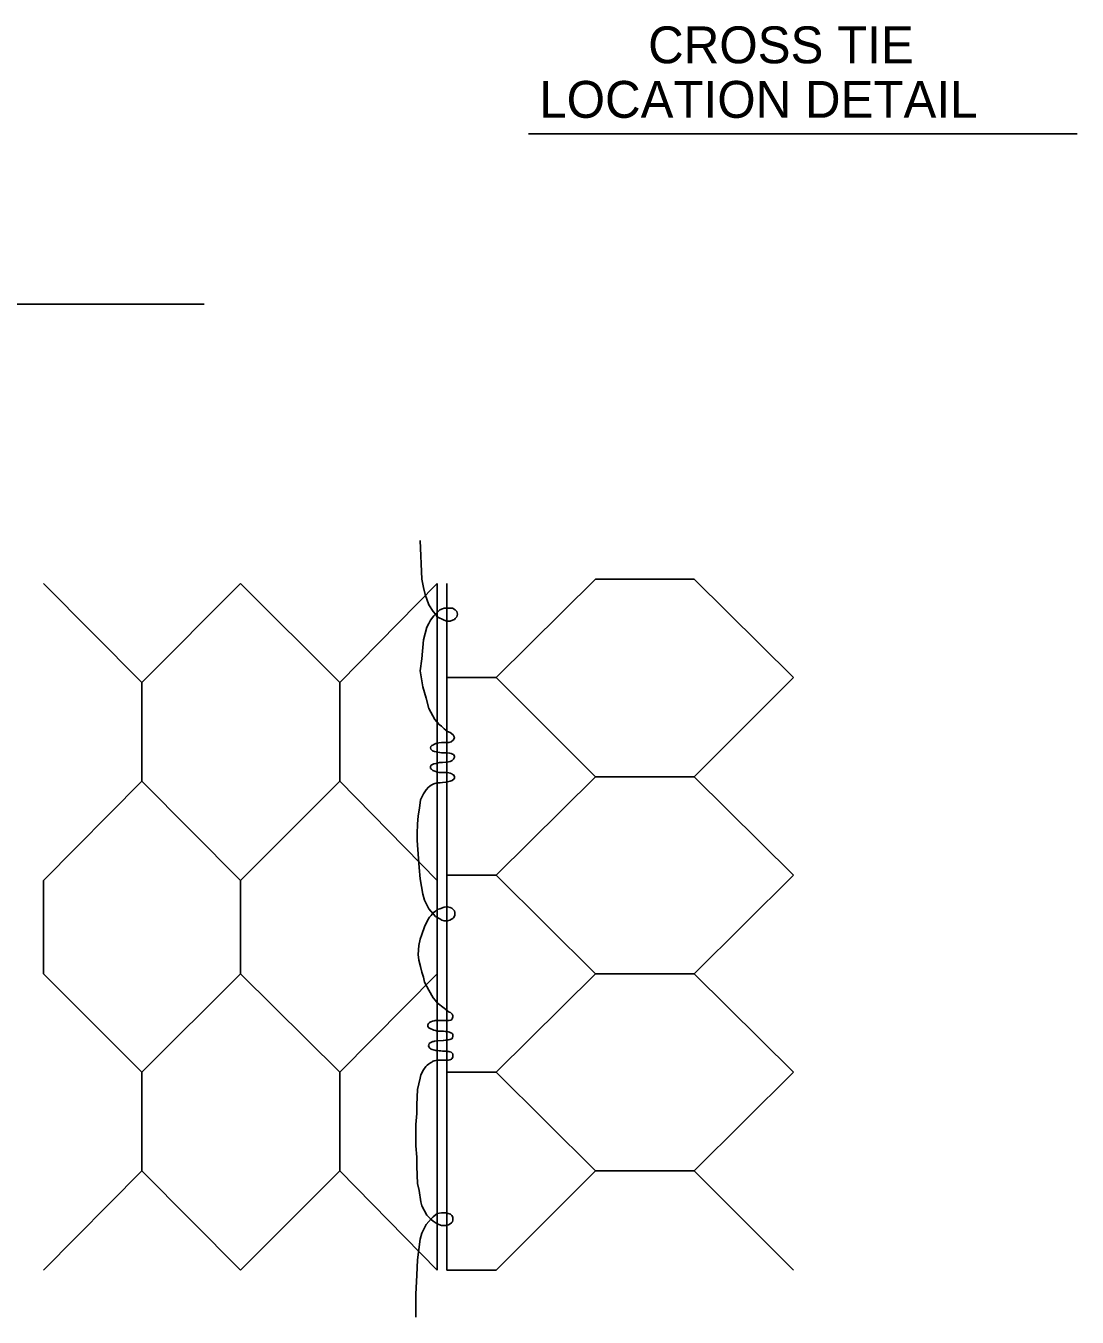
# Model space of a CAD drawing. Extents: x 3 to 3592, y -602 to 1171.
# Drawn here: x 1161.3 to 1286.1, y 121.4 to 274.6 of the extents above; entities that cross this region are included whole.
import ezdxf

# ---------------------------------------------------------------- set-up
doc = ezdxf.new("R2010")
doc.units = 0
doc.layers.add('3', color=7, linetype='Continuous')
doc.layers.add('P', color=7, linetype='Continuous')

msp = doc.modelspace()

# ---------------------------------------------------------------- linework, layer by layer
at = {"layer": '3'}
for p, q in [((1220.94, 261.77), (1286.06, 261.77)), ((1035.92, 241.57), (1182.46, 241.57))]:
    msp.add_line(p, q, dxfattribs=at)
at = {"layer": 'P'}
for points in [[(1208.08, 198.08), (1208.28, 199.5), (1208.49, 201.74), (1208.89, 203.26), (1209.1, 203.67), (1209.3, 204.08), (1209.71, 204.58), (1210.01, 204.89), (1210.22, 205.09), (1210.42, 205.29), (1210.72, 205.4), (1210.94, 205.49), (1211.23, 205.5), (1211.94, 205.5), (1212.24, 205.32), (1212.45, 205.09), (1212.51, 204.78), (1212.45, 204.48), (1212.25, 204.28), (1212.15, 204.16), (1211.94, 204.08), (1211.64, 203.97), (1211.23, 203.97), (1210.93, 204.08), (1210.11, 204.48), (1209.91, 204.79), (1209.61, 205.09), (1209.1, 205.9), (1208.69, 207.12), (1208.49, 207.94), (1208.28, 208.95), (1208.08, 213.52)], [(1175.06, 196.66), (1163.38, 208.44)], [(1186.75, 208.44), (1175.06, 196.66)], [(1198.53, 196.66), (1186.75, 208.44)], [(1210.11, 208.44), (1198.53, 196.66)], [(1210.11, 208.44), (1210.11, 126.96)], [(1211.23, 208.44), (1211.23, 126.96)], [(1228.91, 208.95), (1217.12, 197.27)], [(1228.91, 208.95), (1240.59, 208.95)], [(1252.38, 197.27), (1240.59, 208.95)], [(1210.02, 188.44), (1209.8, 188.48), (1209.54, 188.59), (1209.36, 188.75), (1209.3, 188.94), (1209.3, 188.94), (1209.36, 189.09), (1209.48, 189.19), (1209.57, 189.26), (1209.71, 189.34), (1209.93, 189.43), (1210.11, 189.48), (1210.31, 189.51), (1210.62, 189.55), (1210.93, 189.55), (1211.08, 189.56), (1211.27, 189.57), (1211.47, 189.56), (1211.76, 189.62), (1212.04, 189.88), (1212.15, 190.16), (1212, 190.45), (1211.64, 190.75), (1211.33, 190.87), (1210.93, 191.17), (1210.62, 191.48), (1210.32, 191.68), (1209.81, 192.29), (1209.1, 193.61), (1208.79, 194.83), (1208.39, 196.15), (1208.28, 196.86), (1208.08, 198.08)], [(1175.06, 196.66), (1175.06, 184.97)], [(1198.53, 196.66), (1198.53, 184.97)], [(1217.12, 197.27), (1211.23, 197.27)], [(1217.12, 197.27), (1228.91, 185.48)], [(1240.59, 185.48), (1252.38, 197.27)], [(1207.71, 177.94), (1207.74, 178.78), (1207.78, 179.88), (1207.84, 180.85), (1207.99, 181.77), (1208.14, 182.76), (1208.49, 183.45), (1208.79, 183.96), (1209.08, 184.25), (1209.37, 184.5), (1209.71, 184.67), (1210.11, 184.77), (1210.42, 184.77), (1210.74, 184.83), (1211.13, 184.87), (1211.47, 184.92), (1211.64, 184.97), (1211.9, 185.06), (1212.12, 185.26), (1212.15, 185.38), (1212.14, 185.49), (1212.1, 185.59), (1212.03, 185.72), (1211.94, 185.78), (1211.83, 185.84), (1211.64, 185.92), (1211.33, 185.99), (1211.03, 185.99), (1210.93, 185.99), (1210.32, 185.99), (1210.04, 186.07), (1209.81, 186.15), (1209.58, 186.25), (1209.43, 186.38), (1209.33, 186.49), (1209.3, 186.6), (1209.31, 186.73), (1209.39, 186.85), (1209.56, 186.94), (1209.71, 187.01), (1209.98, 187.08), (1210.11, 187.11), (1210.38, 187.17), (1210.72, 187.19), (1211.13, 187.21), (1211.46, 187.28), (1211.64, 187.31), (1211.9, 187.43), (1212.04, 187.58), (1212.15, 187.82), (1212.14, 187.91), (1212.11, 188.02), (1212.03, 188.13), (1211.93, 188.19), (1211.78, 188.27), (1211.58, 188.31), (1211.33, 188.33), (1211.03, 188.33), (1210.93, 188.33), (1210.62, 188.33), (1210.4, 188.36), (1210.11, 188.43), (1210.02, 188.44)], [(1228.91, 185.48), (1217.12, 173.8)], [(1228.91, 185.48), (1240.59, 185.48)], [(1240.59, 185.48), (1252.38, 173.8)], [(1175.06, 184.97), (1163.38, 173.19)], [(1175.06, 184.97), (1186.75, 173.19)], [(1186.75, 173.19), (1198.53, 184.97)], [(1198.53, 184.97), (1210.11, 173.19)], [(1207.83, 164.39), (1207.92, 165.48), (1208.08, 166.23), (1208.28, 166.79), (1208.59, 167.7), (1209, 168.52), (1209.2, 168.82), (1209.4, 169.02), (1209.61, 169.33), (1209.91, 169.53), (1210.11, 169.73), (1210.42, 169.84), (1210.93, 170.04), (1211.33, 170.08), (1211.64, 170), (1211.84, 169.89), (1211.98, 169.78), (1212.07, 169.68), (1212.16, 169.57), (1212.18, 169.37), (1212.18, 169.06), (1212.1, 168.88), (1212.03, 168.76), (1211.96, 168.68), (1211.82, 168.58), (1211.61, 168.47), (1211.33, 168.41), (1210.93, 168.41), (1210.67, 168.49), (1210.42, 168.62), (1209.91, 168.92), (1209.61, 169.23), (1209.1, 169.84), (1208.59, 170.85), (1208.39, 171.56), (1208.08, 173.39), (1207.98, 174.71), (1207.71, 177.94)], [(1163.38, 173.19), (1163.38, 162.11)], [(1186.75, 173.19), (1186.75, 162.11)], [(1217.12, 173.8), (1211.23, 173.8)], [(1217.12, 173.8), (1228.91, 162.11)], [(1240.59, 162.11), (1252.38, 173.8)], [(1208.89, 160.59), (1208.61, 161.14), (1208.49, 161.71), (1208.28, 162.32), (1208.11, 163), (1207.92, 163.74), (1207.83, 164.39)], [(1175.06, 150.43), (1163.38, 162.11)], [(1186.75, 162.11), (1175.06, 150.43)], [(1198.53, 150.43), (1186.75, 162.11)], [(1210.11, 162.11), (1198.53, 150.43)], [(1228.91, 162.11), (1217.12, 150.43)], [(1228.91, 162.11), (1240.59, 162.11)], [(1252.38, 150.43), (1240.59, 162.11)], [(1210.52, 152.97), (1210.35, 152.97), (1210.12, 153.01), (1209.96, 153.03), (1209.81, 153.05), (1209.65, 153.08), (1209.49, 153.13), (1209.33, 153.2), (1209.22, 153.29), (1209.11, 153.45), (1209.08, 153.58), (1209.1, 153.68), (1209.17, 153.83), (1209.29, 153.92), (1209.44, 154), (1209.57, 154.07), (1209.72, 154.1), (1209.8, 154.13), (1210.02, 154.16), (1210.17, 154.17), (1210.82, 154.19), (1211.11, 154.24), (1211.27, 154.25), (1211.4, 154.28), (1211.6, 154.32), (1211.83, 154.41), (1211.91, 154.5), (1211.96, 154.71), (1211.97, 154.8), (1211.96, 154.92), (1211.92, 155), (1211.85, 155.06), (1211.74, 155.12), (1211.58, 155.2), (1211.42, 155.24), (1211.26, 155.27), (1211.05, 155.27), (1210.82, 155.31), (1210.11, 155.31), (1210.01, 155.33), (1209.89, 155.37), (1209.71, 155.43), (1209.54, 155.49), (1209.35, 155.57), (1209.1, 155.7), (1209.01, 155.88), (1209.01, 156.04), (1209.07, 156.2), (1209.2, 156.32), (1209.35, 156.42), (1209.54, 156.49), (1209.74, 156.54), (1209.86, 156.57), (1210, 156.57), (1210.18, 156.58), (1210.7, 156.56), (1211.08, 156.56), (1211.23, 156.56), (1211.36, 156.56), (1211.54, 156.58), (1211.71, 156.63), (1211.85, 156.7), (1211.9, 156.78), (1211.98, 157), (1211.96, 157.15), (1211.9, 157.31), (1211.8, 157.42), (1211.69, 157.51), (1211.54, 157.58), (1211.31, 157.74), (1210.94, 158.02), (1210.11, 158.66), (1209.91, 158.96), (1209.61, 159.27), (1209.1, 160.18), (1208.89, 160.59)], [(1207.57, 121.37), (1207.57, 124.12), (1207.68, 126.35), (1207.78, 128.18), (1208.08, 130.62), (1208.28, 131.33), (1208.79, 132.35), (1209.4, 133.06), (1209.61, 133.26), (1210.11, 133.67), (1210.62, 133.77), (1211.13, 133.77), (1211.68, 133.61), (1211.86, 133.42), (1211.95, 133.23), (1211.96, 132.91), (1211.91, 132.7), (1211.81, 132.56), (1211.64, 132.45), (1211.43, 132.31), (1211.13, 132.24), (1210.62, 132.24), (1210.11, 132.45), (1209.61, 132.75), (1209.4, 132.96), (1209.05, 133.31), (1208.89, 133.46), (1208.28, 134.58), (1208.16, 135.06), (1207.98, 136.41), (1207.78, 137.22), (1207.68, 139.25), (1207.68, 140.37), (1207.57, 141.69), (1207.57, 144.23), (1207.68, 145.55), (1207.68, 146.57), (1207.78, 148.4), (1208.08, 149.72), (1208.18, 150.13), (1208.47, 150.71), (1208.77, 151.12), (1208.93, 151.27), (1209.08, 151.4), (1209.3, 151.55), (1209.47, 151.64), (1209.56, 151.69), (1209.63, 151.74), (1209.76, 151.78), (1209.94, 151.82), (1210.11, 151.85), (1210.82, 151.85), (1211.11, 151.86), (1211.3, 151.86), (1211.45, 151.88), (1211.62, 151.91), (1211.8, 151.97), (1211.89, 152.07), (1211.97, 152.25), (1211.98, 152.43), (1211.97, 152.54), (1211.95, 152.62), (1211.84, 152.74), (1211.75, 152.8), (1211.61, 152.85), (1211.47, 152.89), (1211.28, 152.91), (1211.15, 152.94), (1210.75, 152.95), (1210.52, 152.97)], [(1175.06, 150.43), (1175.06, 138.75)], [(1198.53, 150.43), (1198.53, 138.75)], [(1217.12, 150.43), (1211.23, 150.43)], [(1217.12, 150.43), (1228.91, 138.75)], [(1240.59, 138.75), (1252.38, 150.43)], [(1175.06, 138.75), (1163.38, 126.96)], [(1175.06, 138.75), (1186.75, 126.96)], [(1186.75, 126.96), (1198.53, 138.75)], [(1198.53, 138.75), (1210.11, 126.96)], [(1228.91, 138.75), (1217.12, 126.96)], [(1228.91, 138.75), (1240.59, 138.75)], [(1240.59, 138.75), (1252.38, 126.96)], [(1217.12, 126.96), (1211.23, 126.96)]]:
    msp.add_lwpolyline(points, dxfattribs=at)

# ---------------------------------------------------------------- texts
at = {"layer": '3'}
for s, p in [('CROSS TIE', (1235.14, 270.15)), ('LOCATION DETAIL', (1222.22, 263.68))]:
    msp.add_text(s, height=4.375, dxfattribs=at).set_placement(p)

doc.saveas('drawing.dxf')
